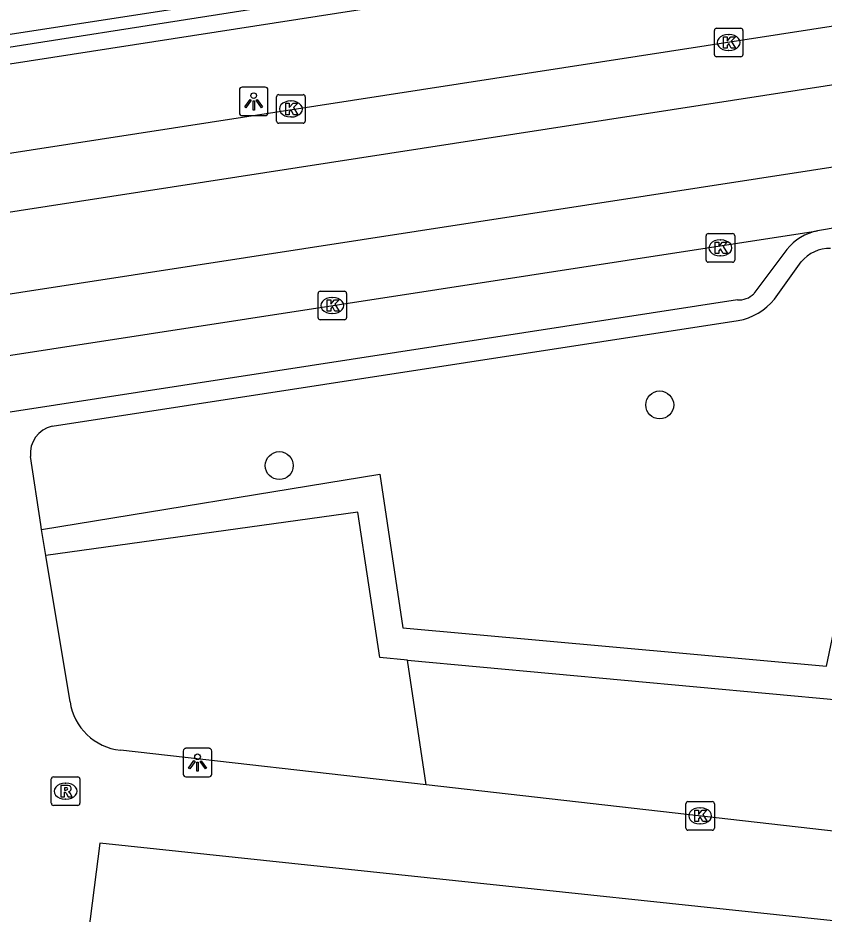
# Model space of a CAD drawing. Extents: x 162026 to 163499, y 387297 to 388169.
# Drawn here: x 162624.99 to 162653.22, y 387538.77 to 387570.15 of the extents above; entities that cross this region are included whole.
import ezdxf

# ---------------------------------------------------------------- set-up
doc = ezdxf.new("R2010")
doc.units = 0
for name, color, linetype in [('IMGEO_Boom', 7, 'Continuous'), ('IMGEO_Groenvoorziening', 7, 'Continuous'), ('IMGEO_Haag', 7, 'Continuous'), ('IMGEO_Kolk', 7, 'Continuous'), ('IMGEO_Lichtpunt', 7, 'Continuous'), ('IMGEO_Parkeervlak_open', 7, 'Continuous'), ('IMGEO_Rijbaan_lokaal_gesloten', 7, 'Continuous'), ('IMGEO_Rioolput', 7, 'Continuous'), ('IMGEO_Voetpad_open', 7, 'Continuous')]:
    doc.layers.add(name, color=color, linetype=linetype)

msp = doc.modelspace()

# ---------------------------------------------------------------- linework, layer by layer
at = {"layer": 'IMGEO_Boom'}
for centre in [(162647.465, 387556.599), (162634.141, 387554.474)]:
    msp.add_circle(centre, 0.489, dxfattribs=at)
at = {"layer": 'IMGEO_Groenvoorziening'}
msp.add_lwpolyline([(162639.286, 387543.293), (162638.633, 387547.668)], dxfattribs=at)
at = {"layer": 'IMGEO_Haag'}
for points in [[(162598.329, 387565), (162657.417, 387574.257), (162658.468, 387574.85), (162659.321, 387575.865), (162659.672, 387576.867), (162660.617, 387585.213)], [(162625.82, 387552.243), (162637.662, 387554.173), (162638.465, 387548.795), (162653.309, 387547.455), (162654.68, 387554.012), (162655.612, 387553.86)], [(162638.633, 387547.668), (162653.834, 387546.257), (162655.612, 387553.86)], [(162638.633, 387547.668), (162637.658, 387547.759), (162636.891, 387552.844), (162625.97, 387551.329)]]:
    msp.add_lwpolyline(points, dxfattribs=at)
at = {"layer": 'IMGEO_Kolk'}
for p, q in [((162649.377, 387568.862), (162649.377, 387569.714)), ((162649.452, 387569.788), (162650.304, 387569.788)), ((162649.865, 387569.568), (162649.89, 387569.568)), ((162650.378, 387569.714), (162650.378, 387568.862)), ((162649.888, 387569.008), (162649.863, 387569.008)), ((162650.304, 387568.788), (162649.452, 387568.788)), ((162634.05, 387566.536), (162634.05, 387567.388)), ((162634.125, 387567.462), (162634.977, 387567.462)), ((162635.051, 387567.388), (162635.051, 387566.536)), ((162634.538, 387567.242), (162634.563, 387567.242)), ((162634.977, 387566.462), (162634.125, 387566.462)), ((162634.561, 387566.682), (162634.536, 387566.682)), ((162649.088, 387561.671), (162649.088, 387562.523)), ((162649.163, 387562.597), (162650.015, 387562.597)), ((162649.576, 387562.377), (162649.601, 387562.377)), ((162650.089, 387562.523), (162650.089, 387561.671)), ((162649.599, 387561.817), (162649.574, 387561.817)), ((162650.015, 387561.597), (162649.163, 387561.597)), ((162635.499, 387559.654), (162635.499, 387560.506)), ((162635.574, 387560.58), (162636.426, 387560.58)), ((162636.5, 387560.506), (162636.5, 387559.654)), ((162635.987, 387560.36), (162636.012, 387560.36)), ((162636.01, 387559.8), (162635.985, 387559.8)), ((162636.426, 387559.58), (162635.574, 387559.58)), ((162648.378, 387541.784), (162648.378, 387542.636)), ((162648.453, 387542.71), (162649.305, 387542.71)), ((162649.379, 387542.636), (162649.379, 387541.784)), ((162648.866, 387542.49), (162648.891, 387542.49)), ((162648.889, 387541.93), (162648.864, 387541.93)), ((162649.305, 387541.71), (162648.453, 387541.71))]:
    msp.add_line(p, q, dxfattribs=at)
for points in [[(162649.377, 387568.862), (162649.377, 387569.714)], [(162649.452, 387569.788), (162650.304, 387569.788)], [(162650.378, 387569.714), (162650.378, 387568.862)], [(162649.698, 387569.488), (162649.821, 387569.488), (162649.821, 387569.337), (162649.951, 387569.488), (162650.115, 387569.488), (162649.969, 387569.337), (162650.122, 387569.088), (162649.97, 387569.088), (162649.885, 387569.252), (162649.821, 387569.185), (162649.821, 387569.088), (162649.698, 387569.088), (162649.698, 387569.488)], [(162650.304, 387568.788), (162649.452, 387568.788)], [(162634.05, 387566.536), (162634.05, 387567.388)], [(162634.125, 387567.462), (162634.977, 387567.462)], [(162635.051, 387567.388), (162635.051, 387566.536)], [(162634.371, 387567.162), (162634.494, 387567.162), (162634.494, 387567.011), (162634.624, 387567.162), (162634.788, 387567.162), (162634.642, 387567.011), (162634.795, 387566.762), (162634.643, 387566.762), (162634.558, 387566.926), (162634.494, 387566.859), (162634.494, 387566.762), (162634.371, 387566.762), (162634.371, 387567.162)], [(162634.977, 387566.462), (162634.125, 387566.462)], [(162649.088, 387561.671), (162649.088, 387562.523)], [(162649.163, 387562.597), (162650.015, 387562.597)], [(162649.409, 387562.297), (162649.532, 387562.297), (162649.532, 387562.146), (162649.662, 387562.297), (162649.826, 387562.297), (162649.68, 387562.146), (162649.833, 387561.897), (162649.681, 387561.897), (162649.596, 387562.061), (162649.532, 387561.994), (162649.532, 387561.897), (162649.409, 387561.897), (162649.409, 387562.297)], [(162650.089, 387562.523), (162650.089, 387561.671)], [(162650.015, 387561.597), (162649.163, 387561.597)], [(162635.499, 387559.654), (162635.499, 387560.506)], [(162635.574, 387560.58), (162636.426, 387560.58)], [(162636.5, 387560.506), (162636.5, 387559.654)], [(162635.82, 387560.28), (162635.943, 387560.28), (162635.943, 387560.129), (162636.073, 387560.28), (162636.237, 387560.28), (162636.091, 387560.129), (162636.244, 387559.88), (162636.092, 387559.88), (162636.007, 387560.044), (162635.943, 387559.977), (162635.943, 387559.88), (162635.82, 387559.88), (162635.82, 387560.28)], [(162636.426, 387559.58), (162635.574, 387559.58)], [(162648.378, 387541.784), (162648.378, 387542.636)], [(162648.453, 387542.71), (162649.305, 387542.71)], [(162649.379, 387542.636), (162649.379, 387541.784)], [(162648.699, 387542.41), (162648.822, 387542.41), (162648.822, 387542.259), (162648.952, 387542.41), (162649.116, 387542.41), (162648.97, 387542.259), (162649.123, 387542.01), (162648.971, 387542.01), (162648.886, 387542.174), (162648.822, 387542.107), (162648.822, 387542.01), (162648.699, 387542.01), (162648.699, 387542.41)], [(162649.305, 387541.71), (162648.453, 387541.71)]]:
    msp.add_lwpolyline(points, dxfattribs=at)
for centre, start, end in [((162649.454, 387569.712), 91.552, 178.448), ((162649.454, 387569.712), 91.552, 178.448), ((162650.302, 387569.712), 1.552, 88.448), ((162650.302, 387569.712), 1.552, 88.448), ((162649.454, 387568.864), 181.552, 268.448), ((162649.454, 387568.864), 181.552, 268.448), ((162650.302, 387568.864), 271.552, 358.448), ((162650.302, 387568.864), 271.552, 358.448), ((162634.127, 387567.386), 91.552, 178.448), ((162634.127, 387567.386), 91.552, 178.448), ((162634.975, 387567.386), 1.552, 88.448), ((162634.975, 387567.386), 1.552, 88.448), ((162634.127, 387566.538), 181.552, 268.448), ((162634.127, 387566.538), 181.552, 268.448), ((162634.975, 387566.538), 271.552, 358.448), ((162634.975, 387566.538), 271.552, 358.448), ((162649.165, 387562.521), 91.552, 178.448), ((162649.165, 387562.521), 91.552, 178.448), ((162650.013, 387562.521), 1.552, 88.448), ((162650.013, 387562.521), 1.552, 88.448), ((162649.165, 387561.673), 181.552, 268.448), ((162649.165, 387561.673), 181.552, 268.448), ((162650.013, 387561.673), 271.552, 358.448), ((162650.013, 387561.673), 271.552, 358.448), ((162635.576, 387560.504), 91.552, 178.448), ((162635.576, 387560.504), 91.552, 178.448), ((162636.424, 387560.504), 1.552, 88.448), ((162636.424, 387560.504), 1.552, 88.448), ((162635.576, 387559.656), 181.552, 268.448), ((162635.576, 387559.656), 181.552, 268.448), ((162636.424, 387559.656), 271.552, 358.448), ((162636.424, 387559.656), 271.552, 358.448), ((162648.455, 387542.634), 91.552, 178.448), ((162648.455, 387542.634), 91.552, 178.448), ((162649.303, 387542.634), 1.552, 88.448), ((162649.303, 387542.634), 1.552, 88.448), ((162648.455, 387541.786), 181.552, 268.448), ((162648.455, 387541.786), 181.552, 268.448), ((162649.303, 387541.786), 271.552, 358.448), ((162649.303, 387541.786), 271.552, 358.448)]:
    msp.add_arc(centre, 0.0765, start, end, dxfattribs=at)
for centre, major_axis, ratio, start_param, end_param in [((162649.864, 387569.288), (-0.387, 0.002), 0.722429, 4.712389, 7.853982), ((162649.889, 387569.288), (-0.39, 0.002), 0.717154, 1.570796, 4.712389), ((162634.537, 387566.962), (-0.387, 0.002), 0.722429, 4.712389, 7.853982), ((162634.562, 387566.962), (-0.39, 0.002), 0.717154, 1.570796, 4.712389), ((162649.575, 387562.097), (-0.387, 0.002), 0.722429, 4.712389, 7.853982), ((162649.6, 387562.097), (-0.39, 0.002), 0.717154, 1.570796, 4.712389), ((162635.986, 387560.08), (-0.387, 0.002), 0.722429, 4.712389, 7.853982), ((162636.011, 387560.08), (-0.39, 0.002), 0.717154, 1.570796, 4.712389), ((162648.865, 387542.21), (-0.387, 0.002), 0.722429, 4.712389, 7.853982), ((162648.89, 387542.21), (-0.39, 0.002), 0.717154, 1.570796, 4.712389)]:
    msp.add_ellipse(centre, major_axis=major_axis, ratio=ratio, start_param=start_param, end_param=end_param, dxfattribs=at)
at = {"layer": 'IMGEO_Lichtpunt'}
for p, q in [((162632.748, 387567.631), (162632.748, 387566.824)), ((162632.748, 387567.631), (162632.748, 387566.824)), ((162633.65, 387567.726), (162632.842, 387567.726)), ((162633.65, 387567.726), (162632.842, 387567.726)), ((162633.744, 387566.824), (162633.744, 387567.631)), ((162633.744, 387566.824), (162633.744, 387567.631)), ((162632.842, 387566.73), (162633.65, 387566.73)), ((162632.842, 387566.73), (162633.65, 387566.73)), ((162630.782, 387544.481), (162630.782, 387543.674)), ((162630.782, 387544.481), (162630.782, 387543.674)), ((162631.684, 387544.576), (162630.876, 387544.576)), ((162631.684, 387544.576), (162630.876, 387544.576)), ((162631.778, 387543.674), (162631.778, 387544.481)), ((162631.778, 387543.674), (162631.778, 387544.481)), ((162630.876, 387543.58), (162631.684, 387543.58)), ((162630.876, 387543.58), (162631.684, 387543.58))]:
    msp.add_line(p, q, dxfattribs=at)
for points in [[(162633.122, 387567.295), (162633.161, 387567.267), (162632.973, 387567.005), (162632.935, 387567.032), (162633.122, 387567.295)], [(162633.224, 387567.247), (162633.271, 387567.247), (162633.271, 387566.925), (162633.224, 387566.925), (162633.224, 387567.247)], [(162633.334, 387567.267), (162633.372, 387567.294), (162633.559, 387567.032), (162633.52, 387567.004), (162633.334, 387567.267)], [(162631.156, 387544.145), (162631.195, 387544.117), (162631.007, 387543.855), (162630.969, 387543.882), (162631.156, 387544.145)], [(162631.258, 387544.097), (162631.305, 387544.097), (162631.305, 387543.775), (162631.258, 387543.775), (162631.258, 387544.097)], [(162631.368, 387544.117), (162631.406, 387544.144), (162631.593, 387543.882), (162631.554, 387543.854), (162631.368, 387544.117)]]:
    msp.add_lwpolyline(points, dxfattribs=at)
for centre in [(162633.247, 387567.429), (162631.281, 387544.279)]:
    msp.add_circle(centre, 0.0994, dxfattribs=at)
for centre, start, end in [((162632.842, 387567.631), 90, 180), ((162632.842, 387567.631), 90, 180), ((162633.65, 387567.631), 0, 90), ((162633.65, 387567.631), 0, 90), ((162632.842, 387566.824), 180, 270), ((162632.842, 387566.824), 180, 270), ((162633.65, 387566.824), 270, 0), ((162633.65, 387566.824), 270, 360), ((162630.876, 387544.481), 90, 180), ((162630.876, 387544.481), 90, 180), ((162631.684, 387544.481), 0, 90), ((162631.684, 387544.481), 0, 90), ((162630.876, 387543.674), 180, 270), ((162630.876, 387543.674), 180, 270), ((162631.684, 387543.674), 270, 0), ((162631.684, 387543.674), 270, 360)]:
    msp.add_arc(centre, 0.0946, start, end, dxfattribs=at)
at = {"layer": 'IMGEO_Parkeervlak_open'}
msp.add_lwpolyline([(162656.894, 387574.531), (162598.37, 387565.523)], dxfattribs=at)
at = {"layer": 'IMGEO_Rijbaan_lokaal_gesloten'}
for points in [[(162533.057, 387551.319), (162538.298, 387552.068), (162654.07, 387569.952)], [(162533.408, 387549.238), (162654.392, 387567.945)], [(162533.858, 387546.47), (162654.819, 387565.133)], [(162655.124, 387563.058), (162652.989, 387562.695)], [(162535.963, 387544.661), (162652.989, 387562.695)], [(162651.915, 387562.041), (162650.758, 387560.495)], [(162650.184, 387560.281), (162539.383, 387543.174)]]:
    msp.add_lwpolyline(points, dxfattribs=at)
for centre, radius, start, end in [((162653.354, 387560.887), 1.845, 101.4144, 141.2633), ((162650.252, 387560.976), 0.699, 264.4388, 316.4544)]:
    msp.add_arc(centre, radius, start, end, dxfattribs=at)
at = {"layer": 'IMGEO_Rioolput'}
for p, q in [((162626.161, 387542.652), (162626.161, 387543.504)), ((162626.236, 387543.578), (162627.088, 387543.578)), ((162627.162, 387543.504), (162627.162, 387542.652)), ((162626.649, 387543.358), (162626.674, 387543.358)), ((162627.088, 387542.578), (162626.236, 387542.578)), ((162626.672, 387542.798), (162626.647, 387542.798))]:
    msp.add_line(p, q, dxfattribs=at)
for points in [[(162626.161, 387542.652), (162626.161, 387543.504)], [(162626.236, 387543.578), (162627.088, 387543.578)], [(162627.162, 387543.504), (162627.162, 387542.652)], [(162626.75, 387543.276), (162626.498, 387543.278), (162626.498, 387542.878)], [(162626.676, 387543.197), (162626.622, 387543.197), (162626.622, 387543.116)], [(162626.498, 387542.878), (162626.622, 387542.878), (162626.622, 387543.04), (162626.633, 387543.04)], [(162626.622, 387543.116), (162626.674, 387543.116)], [(162626.68, 387543.011), (162626.751, 387542.878), (162626.891, 387542.878), (162626.826, 387543.004)], [(162627.088, 387542.578), (162626.236, 387542.578)]]:
    msp.add_lwpolyline(points, dxfattribs=at)
for centre, radius, start, end in [((162626.238, 387543.502), 0.0765, 91.552, 178.448), ((162626.238, 387543.502), 0.0765, 91.552, 178.448), ((162627.086, 387543.502), 0.0765, 1.552, 88.448), ((162627.086, 387543.502), 0.0765, 1.552, 88.448), ((162626.682, 387543.101), 0.0964, 77.0061, 93.1865), ((162626.696, 387543.158), 0.0378, 276.6634, 79.6772), ((162626.749, 387543.166), 0.109, 350.3612, 89.416), ((162626.632, 387542.987), 0.0533, 26.0293, 88.6989), ((162626.658, 387543.305), 0.19, 274.7715, 282.9687), ((162626.747, 387543.166), 0.112, 277.5842, 350.9817), ((162626.731, 387542.951), 0.108, 29.5134, 73.7905), ((162626.238, 387542.654), 0.0765, 181.552, 268.448), ((162626.238, 387542.654), 0.0765, 181.552, 268.448), ((162627.086, 387542.654), 0.0765, 271.552, 358.448), ((162627.086, 387542.654), 0.0765, 271.552, 358.448)]:
    msp.add_arc(centre, radius, start, end, dxfattribs=at)
for centre, major_axis, ratio, start_param, end_param in [((162626.648, 387543.078), (-0.387, 0.002), 0.722429, 4.712389, 7.853982), ((162626.673, 387543.078), (-0.39, 0.002), 0.717154, 1.570796, 4.712389)]:
    msp.add_ellipse(centre, major_axis=major_axis, ratio=ratio, start_param=start_param, end_param=end_param, dxfattribs=at)
at = {"layer": 'IMGEO_Voetpad_open'}
for points in [[(162598.285, 387564.451), (162656.164, 387573.437)], [(162651.481, 387560.307), (162652.422, 387561.605)], [(162626.188, 387555.852), (162650.206, 387559.554)], [(162625.82, 387552.243), (162625.792, 387552.41), (162625.433, 387554.796)], [(162625.97, 387551.329), (162625.82, 387552.243)], [(162626.817, 387546.203), (162625.97, 387551.329)], [(162639.286, 387543.293), (162628.578, 387544.508)], [(162653.744, 387541.653), (162639.286, 387543.293)], [(162664.002, 387537.433), (162627.856, 387541.261), (162627.125, 387535.504)]]:
    msp.add_lwpolyline(points, dxfattribs=at)
for centre, radius, start, end in [((162653.404, 387560.824), 1.255, 87.9453, 141.5129), ((162649.843, 387561.625), 2.103, 279.9524, 321.1788), ((162626.404, 387554.9), 0.977, 102.79, 186.0833), ((162628.803, 387546.504), 2.009, 188.6286, 263.5595)]:
    msp.add_arc(centre, radius, start, end, dxfattribs=at)

doc.saveas('drawing.dxf')
